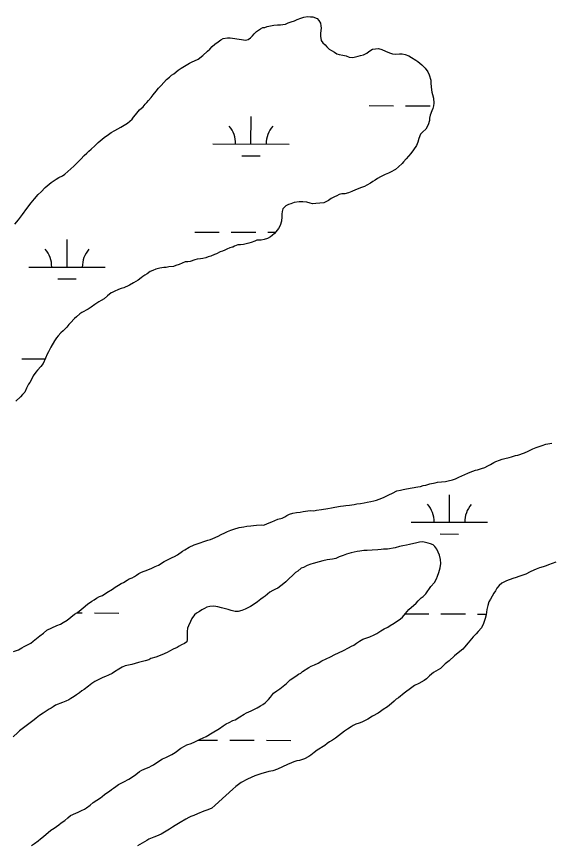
# Model space of a CAD drawing. Extents: x 3161665 to 3199565, y 885729 to 911164.
# Drawn here: x 3187323 to 3188021, y 904881 to 905965 of the extents above; entities that cross this region are included whole.
import ezdxf

# ---------------------------------------------------------------- set-up
doc = ezdxf.new("R2010")
doc.units = 0
doc.layers.add('V-WETL-SWMP', color=7, linetype='Continuous')

msp = doc.modelspace()

# ---------------------------------------------------------------- linework, layer by layer
at = {"layer": 'V-WETL-SWMP'}
for p, q in [((3187784.8, 905848.3), (3187816.8, 905848.2)), ((3187832.8, 905848.1), (3187864.8, 905848)), ((3187630.1, 905798), (3187630.2, 905834)), ((3187580.1, 905798.1), (3187680.1, 905797.8)), ((3187618.1, 905782.6), (3187642.1, 905782.5)), ((3187556.4, 905682.7), (3187588.4, 905682.6)), ((3187604.4, 905682.6), (3187636.4, 905682.5)), ((3187652.4, 905682.5), (3187662.1, 905682.4)), ((3187389.2, 905636.8), (3187389.3, 905672.8)), ((3187339.2, 905636.9), (3187439.2, 905636.6)), ((3187377.1, 905621.4), (3187401.1, 905621.3)), ((3187330, 905516.8), (3187360.7, 905516.8)), ((3187890.2, 905302.7), (3187890.3, 905338.7)), ((3187840.2, 905302.8), (3187940.2, 905302.6)), ((3187878.1, 905287.3), (3187902.1, 905287.2)), ((3187401.8, 905184), (3187409.1, 905184)), ((3187425.1, 905183.9), (3187457.1, 905183.8)), ((3187832.4, 905182.8), (3187863, 905182.7)), ((3187879, 905182.7), (3187911, 905182.6)), ((3187927, 905182.5), (3187938.4, 905182.5)), ((3187561.2, 905017.4), (3187586.5, 905017.3)), ((3187602.5, 905017.2), (3187634.5, 905017.2)), ((3187650.5, 905017.1), (3187682.5, 905017))]:
    msp.add_line(p, q, dxfattribs=at)
for points in [[(3187623.3, 905933.9), (3187626.6, 905935.1), (3187629.6, 905937.2), (3187632.1, 905939.8), (3187634.5, 905942.5), (3187637.6, 905945.5), (3187642.7, 905948.8), (3187645.5, 905950.5), (3187648.5, 905950.8), (3187651.5, 905952), (3187655.8, 905952.8), (3187660, 905953.7), (3187665.1, 905953.9), (3187668.7, 905954.2), (3187671.7, 905954.5), (3187675.4, 905955), (3187679, 905956.5), (3187682.6, 905957.9), (3187687.2, 905959.4), (3187690.8, 905961.2), (3187695.7, 905962.9), (3187699.6, 905964.1), (3187704.1, 905964.9), (3187708.3, 905964.6), (3187711.3, 905964.5), (3187716.7, 905962.4), (3187719.1, 905959.9), (3187721.2, 905956.3), (3187721.8, 905953), (3187722, 905949.7), (3187721.3, 905943), (3187721.3, 905939.4), (3187722.1, 905933.4), (3187724.5, 905930.6), (3187727.2, 905927.9), (3187729.6, 905925.5), (3187732.6, 905922.4), (3187735.6, 905920.3), (3187739.4, 905918.1), (3187742.7, 905916.3), (3187745.7, 905915.3), (3187750.6, 905914.4), (3187754.8, 905913.4), (3187759, 905911.9), (3187763.5, 905911.2), (3187770.7, 905913.2), (3187773.8, 905914.1), (3187777.7, 905915), (3187781.9, 905917), (3187784.7, 905919.1), (3187789.5, 905922.1), (3187797.4, 905923.2), (3187801.6, 905921.9), (3187806.4, 905919.8), (3187811.5, 905917.6), (3187815.7, 905916), (3187819.9, 905915.7), (3187824.7, 905916.2), (3187828.3, 905915.9), (3187832, 905915.2), (3187836.8, 905913.4), (3187840.3, 905911.2), (3187846, 905907.8), (3187848.7, 905906), (3187853.8, 905901.7), (3187858.3, 905897.2), (3187861.8, 905892.6), (3187863.6, 905888.7), (3187865.6, 905881.7), (3187865.9, 905878.1), (3187866.1, 905872.3), (3187867.3, 905866), (3187868.1, 905862.7), (3187869.3, 905858.1), (3187869.8, 905851.5), (3187869.2, 905847.9), (3187868.5, 905844.6), (3187867, 905841.6), (3187865.1, 905835.6), (3187864.1, 905831.7), (3187864.1, 905828.7), (3187862.5, 905823), (3187859.2, 905817.6), (3187855.2, 905814), (3187852.2, 905810.7), (3187850, 905805.3), (3187848.7, 905800.5), (3187846.9, 905796), (3187843.2, 905790.6), (3187839.5, 905785.8), (3187833.4, 905778.4), (3187830, 905774.8), (3187828.2, 905772.4), (3187823.3, 905768.2), (3187819.4, 905764.7), (3187813, 905761.1), (3187810.3, 905759.7), (3187806, 905758.2), (3187800, 905755.2), (3187796, 905752.9), (3187792.7, 905750.8)], [(3187320.9, 905692.9), (3187325.5, 905698.6), (3187331, 905705.8), (3187336.5, 905713.5), (3187342.3, 905721), (3187346.6, 905726.1), (3187351.5, 905732.1), (3187355.2, 905735.6), (3187360.6, 905741), (3187368.6, 905747.5), (3187374.9, 905752), (3187378.3, 905754.1), (3187383.4, 905756.4), (3187386.5, 905758.5), (3187394.1, 905765.3), (3187398, 905769.2), (3187401.4, 905772.5), (3187407.2, 905778.1), (3187411.5, 905782.9), (3187415.1, 905786.2), (3187417.9, 905788.6), (3187420.6, 905791.3), (3187425.5, 905795.7), (3187430, 905799.9), (3187438, 905806.7), (3187443.4, 905810.3), (3187446.8, 905813), (3187451.6, 905815.9), (3187459.8, 905820), (3187468.6, 905825.4), (3187474.4, 905830.4), (3187476.2, 905833.1), (3187479, 905836.4), (3187484.2, 905842.7), (3187488.8, 905846.8), (3187491.5, 905850.1), (3187493.9, 905852.2), (3187496.1, 905854.9), (3187499.4, 905858.8), (3187502.2, 905862.4), (3187505.9, 905867.1), (3187508.9, 905871), (3187512.3, 905874.6), (3187519.6, 905882.3), (3187523.3, 905885.6), (3187526, 905888), (3187529, 905890.1), (3187534.8, 905894.8), (3187538.5, 905897.2), (3187545.4, 905901.3), (3187549.7, 905903.7), (3187552.4, 905905.2), (3187560.9, 905909.3), (3187567.3, 905914.1), (3187573.1, 905919.4), (3187576.1, 905922.1), (3187579.5, 905925.7), (3187582.8, 905928.6), (3187587.1, 905931.9), (3187590.7, 905934.3), (3187593.8, 905936.1), (3187599.5, 905937.2), (3187602.8, 905937.2), (3187605.8, 905936.8), (3187623.3, 905933.9)], [(3187792.7, 905750.8), (3187790, 905749), (3187786.9, 905746.7), (3187781.8, 905744), (3187779, 905742.5), (3187774.8, 905741.1), (3187766.9, 905737.8), (3187762.1, 905735.8), (3187757.8, 905734), (3187753.3, 905732.9), (3187749.1, 905732.6), (3187745.8, 905731.8), (3187742.7, 905730.3), (3187739.7, 905728.8), (3187735.4, 905726.5), (3187731.8, 905724.1), (3187729.1, 905722.6), (3187725.4, 905721.1), (3187715.2, 905720.1), (3187710.9, 905719.8), (3187707.9, 905720.4), (3187703.4, 905721.7), (3187698, 905722.4), (3187693.5, 905722.1), (3187686.9, 905721.3), (3187682.3, 905719.8), (3187679.3, 905718.7), (3187676, 905717.2), (3187672, 905713), (3187671, 905709.7), (3187670.7, 905706.1), (3187670.7, 905702.5), (3187670.3, 905696.8), (3187668.4, 905691.4), (3187666.3, 905687.5), (3187660.8, 905680.9), (3187658, 905678.2), (3187655.6, 905676.4), (3187652, 905674.4), (3187647.4, 905672.9), (3187643.5, 905672), (3187638.4, 905672.1), (3187637.8, 905672.1), (3187635.3, 905670.9), (3187630.2, 905669.2), (3187627.2, 905668), (3187623.8, 905667.1), (3187620.5, 905666.3), (3187616.3, 905666), (3187613, 905665.8), (3187608.7, 905664.3), (3187606.3, 905663.1), (3187605.7, 905663.1), (3187602.4, 905662), (3187598.4, 905660.2), (3187596, 905659), (3187593, 905657.9), (3187590, 905656.7), (3187584.8, 905654), (3187582.4, 905653.2), (3187577.5, 905651.1), (3187574.2, 905650.2), (3187571.2, 905649.1), (3187567, 905648.2), (3187563.9, 905647.6), (3187559.7, 905647.1), (3187556.4, 905646.5), (3187550.6, 905644.2), (3187547.3, 905643.9), (3187544, 905643.6), (3187539.8, 905641.9), (3187536.1, 905640.4), (3187531.6, 905639), (3187528.6, 905637.8), (3187522.5, 905637), (3187518.9, 905636.4), (3187515.9, 905636.1), (3187510.7, 905635.3), (3187505.6, 905634.1), (3187501.4, 905632.4), (3187498.3, 905630.9), (3187494.1, 905628.2), (3187491.3, 905626.2), (3187488.6, 905624.4), (3187486.2, 905622.6), (3187482.5, 905619.6), (3187476.2, 905616.1), (3187471, 905613.1), (3187467.7, 905611.4), (3187466.2, 905610.8), (3187463.4, 905609.6), (3187460.1, 905608.7), (3187456.8, 905607.6), (3187451, 905604.9), (3187448.3, 905603.5), (3187447.1, 905602.9), (3187442.2, 905599), (3187437.9, 905595.4), (3187433.7, 905593.1), (3187431, 905591.3), (3187425.5, 905587.7)], [(3187425.5, 905587.7), (3187420.9, 905584.2), (3187417, 905581.8), (3187408.5, 905577.4), (3187405.8, 905575.6), (3187401.5, 905571.7), (3187398.8, 905569.4), (3187393.9, 905564), (3187391.7, 905561.6), (3187388.7, 905558), (3187384.1, 905553.5), (3187381.1, 905550.6), (3187377.7, 905547), (3187375.3, 905544), (3187372.8, 905540.1), (3187367.9, 905532), (3187364.8, 905526), (3187363.3, 905523), (3187361.1, 905517.6), (3187357.7, 905510.7), (3187354.9, 905506.6), (3187350.7, 905501.8), (3187348.2, 905499.1), (3187344.9, 905494.3), (3187343, 905490.4), (3187340.5, 905485.9), (3187338.7, 905483.5), (3187336.2, 905478.4), (3187333.8, 905473), (3187331, 905469.8), (3187328, 905466.8), (3187322.2, 905461.4)], [(3187848.8, 905349.1), (3187852.4, 905349.7), (3187855.8, 905350.6), (3187859.4, 905351.4), (3187864.5, 905352.9), (3187871.5, 905354.3), (3187874.5, 905355.2), (3187885.1, 905356.2), (3187888.4, 905357.1), (3187894.4, 905358.2), (3187898.1, 905359.7), (3187902.3, 905361.8), (3187914.1, 905367.1), (3187917.2, 905368.2), (3187924.1, 905370.9), (3187927.1, 905371.1), (3187932.3, 905372.9), (3187936.5, 905374.3), (3187940.5, 905376.4), (3187943.8, 905378.2), (3187948.3, 905380.8), (3187951.1, 905382.3), (3187955.9, 905383.8), (3187959.2, 905385.2), (3187962.9, 905386.1), (3187968.3, 905387.5), (3187971.6, 905388.4), (3187976.8, 905389.9), (3187979.8, 905390.7), (3187988.6, 905393.6), (3187993.1, 905395.7), (3187999.5, 905398.6), (3188003.7, 905400.4), (3188011.6, 905403.3), (3188016.4, 905404.8), (3188024.3, 905406.2)], [(3187375.9, 905167.4), (3187380.5, 905169.1), (3187384.1, 905171.2), (3187389.3, 905174.5), (3187399, 905182.5), (3187402.9, 905184.5), (3187407.5, 905188.4), (3187410.2, 905190.8), (3187416, 905195.2), (3187421.8, 905199.1), (3187424.8, 905201.2), (3187427.6, 905203.3), (3187431.5, 905205.3), (3187435.7, 905206.8), (3187441.5, 905210.6), (3187448.8, 905215.1), (3187452.4, 905217.7), (3187456.4, 905220.4), (3187460, 905222.5), (3187463.1, 905223.9), (3187467.9, 905226.9), (3187470.7, 905228.4), (3187474.6, 905229.8), (3187477.6, 905231.6), (3187480.4, 905233.4), (3187483.1, 905235.5), (3187486.7, 905237.5), (3187494.9, 905240.5), (3187500.4, 905242.5), (3187504.6, 905244.6), (3187509.1, 905246.6), (3187516.4, 905251.1), (3187521.6, 905254), (3187526.7, 905256.4), (3187529.8, 905257.8), (3187534, 905260.2), (3187540.4, 905264.7), (3187543.4, 905266.7), (3187549.2, 905270), (3187555.9, 905273.2), (3187563.7, 905275.8), (3187568.6, 905277.6), (3187573.7, 905279.3), (3187577, 905280.2), (3187580.4, 905281.4), (3187587, 905284.6), (3187591, 905286.7), (3187595.8, 905289), (3187599.2, 905290.5), (3187603.7, 905292.3), (3187607.6, 905293.7), (3187614.6, 905295.8), (3187620.9, 905296.6), (3187624.9, 905297.4), (3187630, 905298), (3187633.6, 905298.2), (3187637.5, 905298.8), (3187643.6, 905299.3), (3187647.2, 905299), (3187651.7, 905301.1), (3187657.5, 905303.1), (3187665.4, 905306.6), (3187671.1, 905308.1), (3187674.4, 905309.8), (3187677.2, 905311.6), (3187680.8, 905313.4), (3187685.1, 905314.5), (3187689.6, 905315.4), (3187694.7, 905315.9), (3187698.6, 905316.8), (3187704.7, 905317.6), (3187707.7, 905317.9), (3187712.5, 905317.8), (3187715.8, 905318.7), (3187722.5, 905319.5), (3187730.9, 905320.6), (3187735.5, 905321.5), (3187740, 905322.3), (3187747.6, 905323.8), (3187751.2, 905324.3), (3187754.5, 905324.6), (3187759.3, 905325.1), (3187762.3, 905325.4), (3187765.4, 905326), (3187769, 905326.8), (3187773.5, 905327.4), (3187778.3, 905327.9), (3187782.6, 905328.8), (3187787.4, 905329.9), (3187791, 905330.5), (3187794.4, 905331.4), (3187798, 905332.8), (3187804, 905335.2), (3187810.7, 905338.7), (3187815.6, 905340.8), (3187821.3, 905343.7), (3187825.9, 905344.9), (3187829.5, 905345.7), (3187834, 905346.6), (3187841.3, 905347.7), (3187848.8, 905349.1)], [(3187862.4, 905275.4), (3187855.5, 905277), (3187851, 905276.5), (3187847.4, 905275.9), (3187837.7, 905273.6), (3187833.8, 905272.7), (3187828.9, 905271.6), (3187824.7, 905270.7), (3187819, 905269.3), (3187809, 905267.6), (3187803.9, 905267.4), (3187800.9, 905266.8), (3187796.3, 905266.5), (3187788.8, 905266), (3187782.5, 905265.8), (3187777.9, 905265.5), (3187772.8, 905264.7), (3187769.5, 905264.4), (3187761.3, 905262.4), (3187755.3, 905260.7), (3187751, 905259.2), (3187745.9, 905257.2), (3187741.3, 905255.4), (3187737.1, 905254.3), (3187729.9, 905253.4), (3187724.1, 905252), (3187719.6, 905250.8), (3187711.7, 905248.8), (3187708.4, 905247.7), (3187703.9, 905245.9), (3187699, 905243.5), (3187696, 905242.4), (3187691.4, 905238.8), (3187688.7, 905236.7), (3187685, 905233.5), (3187679.8, 905228.7), (3187675.9, 905224.8), (3187673.1, 905222.4), (3187665.2, 905216.5), (3187662.2, 905215), (3187658.6, 905213.3), (3187654.9, 905210.9), (3187648.8, 905205.8), (3187646.1, 905204.1), (3187643.1, 905202), (3187638.5, 905198.4), (3187635.5, 905196.3), (3187629.4, 905192.5), (3187622.4, 905188.7), (3187618.2, 905186.9), (3187613.6, 905186), (3187609.4, 905185.8), (3187604, 905187.1), (3187600.1, 905188.3), (3187595, 905189.6), (3187591.4, 905190.8), (3187586.6, 905192.1), (3187581.5, 905192.7), (3187576.3, 905192.5), (3187572.4, 905191.3), (3187569.1, 905189.6), (3187565.7, 905187.8), (3187562.7, 905185.7), (3187558.8, 905183.7), (3187556, 905181.3), (3187552.7, 905176.8), (3187550.8, 905172.6), (3187548.3, 905167.2), (3187546.8, 905163.9), (3187546.7, 905159.7), (3187546.7, 905156.4), (3187546.6, 905149.1), (3187546.3, 905146.1), (3187542.9, 905143.8), (3187539.3, 905142), (3187536.3, 905140.2), (3187533.5, 905138.7), (3187528.1, 905136.4), (3187523.5, 905134), (3187520.5, 905132.3), (3187513.5, 905129), (3187505.7, 905126.1), (3187499, 905124.1), (3187496.3, 905122.6), (3187491.7, 905121.1), (3187486.3, 905120), (3187483, 905119.1), (3187473.9, 905116.2), (3187465.4, 905114.5), (3187461.5, 905112.7), (3187457.2, 905110.4), (3187451.2, 905106.8), (3187448.1, 905104.8), (3187443.6, 905102.4), (3187439.7, 905100.6), (3187436, 905099.2), (3187428.4, 905095.6), (3187425.7, 905094.2), (3187421.8, 905091.5), (3187417.2, 905087.9), (3187411.7, 905083.5)], [(3187453.1, 904956.7), (3187456.7, 904959.1), (3187463.7, 904962.6), (3187470.1, 904966.1), (3187476.1, 904970), (3187479.2, 904972.1), (3187484.3, 904976.2), (3187487.1, 904978), (3187493.1, 904980.7), (3187496.8, 904982.1), (3187499.8, 904983.6), (3187502.5, 904985.1), (3187505.3, 904987.1), (3187514.4, 904992.8), (3187518.6, 904994.5), (3187521.9, 904996.3), (3187526.5, 904998.7), (3187531, 905001.3), (3187538.3, 905006.7), (3187542.9, 905009.6), (3187546.2, 905011.1), (3187551.7, 905013.1), (3187556.5, 905015.2), (3187563.5, 905018.4), (3187567.7, 905020.2), (3187571.4, 905022.3), (3187579.3, 905026.7), (3187589, 905032.6), (3187593.8, 905035.9), (3187597.8, 905038.5), (3187601.4, 905040.3), (3187606.3, 905043), (3187609.3, 905044.1), (3187615.4, 905047.7), (3187621.1, 905051.5), (3187624.5, 905053), (3187630.2, 905055.6), (3187638.1, 905059.8), (3187642.7, 905062.1), (3187645.7, 905064.2), (3187648.7, 905066.3), (3187653, 905070.5), (3187655.8, 905073.7), (3187659.7, 905078.8), (3187664, 905082.1), (3187667.9, 905084.7), (3187672.2, 905088), (3187676.5, 905091.6), (3187681.6, 905096.3), (3187688.9, 905101.1), (3187692.6, 905103.5), (3187695.3, 905105.2), (3187697.7, 905107), (3187705.9, 905112.3), (3187709, 905114.1), (3187713.2, 905115.9), (3187718.4, 905118.2), (3187723.2, 905121.2), (3187734.4, 905126.2), (3187740.2, 905129.4), (3187745, 905131.8), (3187751.4, 905134.7), (3187758.1, 905138.3), (3187762, 905140.3), (3187764.8, 905141.8), (3187768.4, 905144.5), (3187772.3, 905146.8), (3187776.6, 905149.5), (3187782, 905151.3), (3187785.7, 905152.4), (3187791.7, 905155.4), (3187795.1, 905157.1), (3187800.5, 905160.4), (3187804.5, 905163.1), (3187809.6, 905165.4), (3187812.7, 905167.5), (3187817.8, 905170.7), (3187826, 905176.1), (3187828.5, 905178.2), (3187832.7, 905183.2), (3187834.6, 905185.9), (3187837, 905188.6), (3187846.5, 905196.9), (3187849.2, 905199.9), (3187853.2, 905203.5), (3187855.6, 905205.6), (3187859.3, 905209.1), (3187865.7, 905218.4), (3187870.6, 905223.8), (3187873.4, 905228.6), (3187874.6, 905232.2), (3187876.2, 905237), (3187878, 905243), (3187878.7, 905248.7), (3187878.5, 905254.1), (3187877.3, 905259.6), (3187873.8, 905267.5), (3187871.1, 905270.8), (3187868.7, 905273.2), (3187865.4, 905274.2), (3187862.4, 905275.4)], [(3188029.4, 905250.6), (3188020.1, 905246.8), (3188016.7, 905245.6), (3188012.8, 905244.2), (3188008.3, 905243), (3188004, 905241.2), (3188000.7, 905239.8), (3187995.8, 905237.7), (3187990.1, 905234.8), (3187981, 905231.6), (3187977.4, 905230.4), (3187973.4, 905229.2), (3187965, 905226), (3187958.6, 905222.8), (3187955.5, 905219.8), (3187952.2, 905216.2), (3187950.3, 905212.9), (3187948.2, 905209.6), (3187943.9, 905201.8), (3187942, 905198.6), (3187940.5, 905193.7), (3187939.2, 905188.6), (3187938.2, 905181.4), (3187937, 905176.6), (3187934.8, 905170), (3187932, 905164.6), (3187928, 905159.8), (3187925, 905156.6), (3187921.3, 905152.7), (3187914.9, 905144.9), (3187910, 905138.9), (3187907.9, 905136.6), (3187903.9, 905133.3), (3187896.6, 905127.6), (3187889.6, 905121.1), (3187884.7, 905117.2), (3187878.6, 905111.3), (3187875.3, 905109.5), (3187869.5, 905105.9), (3187864.1, 905101.5), (3187860.1, 905097.6), (3187857.1, 905095.5), (3187850.1, 905091.7), (3187844.6, 905088.7), (3187841, 905086.4), (3187830.9, 905078.7), (3187823.3, 905072.7), (3187820.3, 905070.9), (3187817.9, 905068.3), (3187814.2, 905065.3), (3187809, 905061.1), (3187803.3, 905057.3), (3187799.9, 905054.9), (3187796.6, 905052.8), (3187789.3, 905048.7), (3187783.2, 905044.8), (3187780.5, 905043.4), (3187775.4, 905041), (3187771.7, 905039.5), (3187767.5, 905038.1), (3187764.1, 905036.3)], [(3187318.9, 905133.4), (3187325.5, 905135.7), (3187330.1, 905138.1), (3187332.8, 905139.8), (3187338.3, 905142.5), (3187341.6, 905144.3), (3187344.9, 905146.9), (3187353.5, 905153.8), (3187358.3, 905157.6), (3187362.9, 905161.2), (3187375.9, 905167.4)], [(3187411.7, 905083.5), (3187408.7, 905081.7), (3187405.6, 905079.3), (3187401.4, 905076.7), (3187398.4, 905074.3), (3187394.1, 905071.9), (3187391.7, 905070.1), (3187387.4, 905068.4), (3187383.2, 905066.6), (3187374.1, 905063.1), (3187371.1, 905061), (3187368.3, 905059.2), (3187365.6, 905057.8), (3187362, 905055.4), (3187358, 905052.7), (3187353.2, 905049.8), (3187348.6, 905045.9), (3187346.2, 905043.8), (3187340.7, 905040), (3187335.8, 905036.1), (3187330.4, 905032.3), (3187327, 905029.3), (3187324.6, 905027.2), (3187318.8, 905021.8)], [(3187764.1, 905036.3), (3187761.4, 905034.8), (3187756.6, 905031.6), (3187752.9, 905028.9), (3187740.7, 905019.7), (3187736.8, 905017.3), (3187733.2, 905015), (3187730.1, 905012.9), (3187727.1, 905010.5), (3187716.8, 905004), (3187712.8, 905001), (3187708.5, 904997.8), (3187705.8, 904996), (3187700.4, 904993), (3187693.7, 904990.7), (3187690.1, 904990.1), (3187686.1, 904988.7), (3187683.1, 904987.5), (3187678, 904985.5), (3187664.9, 904979.3), (3187658.6, 904977.2), (3187653.4, 904976.1), (3187643.2, 904973.2), (3187635.3, 904970.6), (3187625.6, 904966.2), (3187617.1, 904961.7), (3187613.8, 904959.1), (3187610.4, 904956.4), (3187606.2, 904953.1), (3187587.9, 904936.5), (3187583, 904931.7), (3187579, 904928.1), (3187575.7, 904926.7), (3187572.4, 904925.8), (3187568.4, 904924.3), (3187560, 904920.8), (3187555.1, 904918.8), (3187551.5, 904917.3), (3187548.8, 904915.8), (3187544.8, 904913.7), (3187537.5, 904909.6), (3187530.9, 904905.5), (3187527.2, 904903.4), (3187523.3, 904900.7), (3187519, 904898.1), (3187512.3, 904894.2), (3187506.6, 904891.6), (3187502.9, 904890.4), (3187496.3, 904887.8), (3187493.6, 904886), (3187481.7, 904878.9)], [(3187342.8, 904879.3), (3187346.4, 904882), (3187351.3, 904885.5), (3187354.6, 904888.2), (3187358.3, 904891.2), (3187368, 904899.2), (3187372.3, 904902.2), (3187378.6, 904906.6), (3187381.7, 904909), (3187386.2, 904912), (3187390.2, 904915.5), (3187393.9, 904918.5), (3187400.8, 904921.7), (3187403.9, 904922.9), (3187408.1, 904925.3), (3187412, 904927), (3187414.8, 904928.8), (3187419.3, 904932.1), (3187423.6, 904935.6), (3187433, 904941.6), (3187435.4, 904943.3), (3187438.2, 904946), (3187441.5, 904948.4), (3187444.6, 904950.5), (3187447.3, 904952.5), (3187450, 904954.6), (3187453.1, 904956.7)]]:
    msp.add_lwpolyline(points, dxfattribs=at)
for centre, start, end in [((3187574.9, 905798.6), 359.0698, 40.6135), ((3187685.3, 905798.3), 139.0698, 180.6135), ((3187333.9, 905637.4), 359.0698, 40.6135), ((3187444.4, 905637.1), 139.0698, 180.6135), ((3187834.9, 905303.3), 359.0698, 40.6135), ((3187945.4, 905303), 139.0698, 180.6135)]:
    msp.add_arc(centre, 35.2, start, end, dxfattribs=at)

doc.saveas('drawing.dxf')
